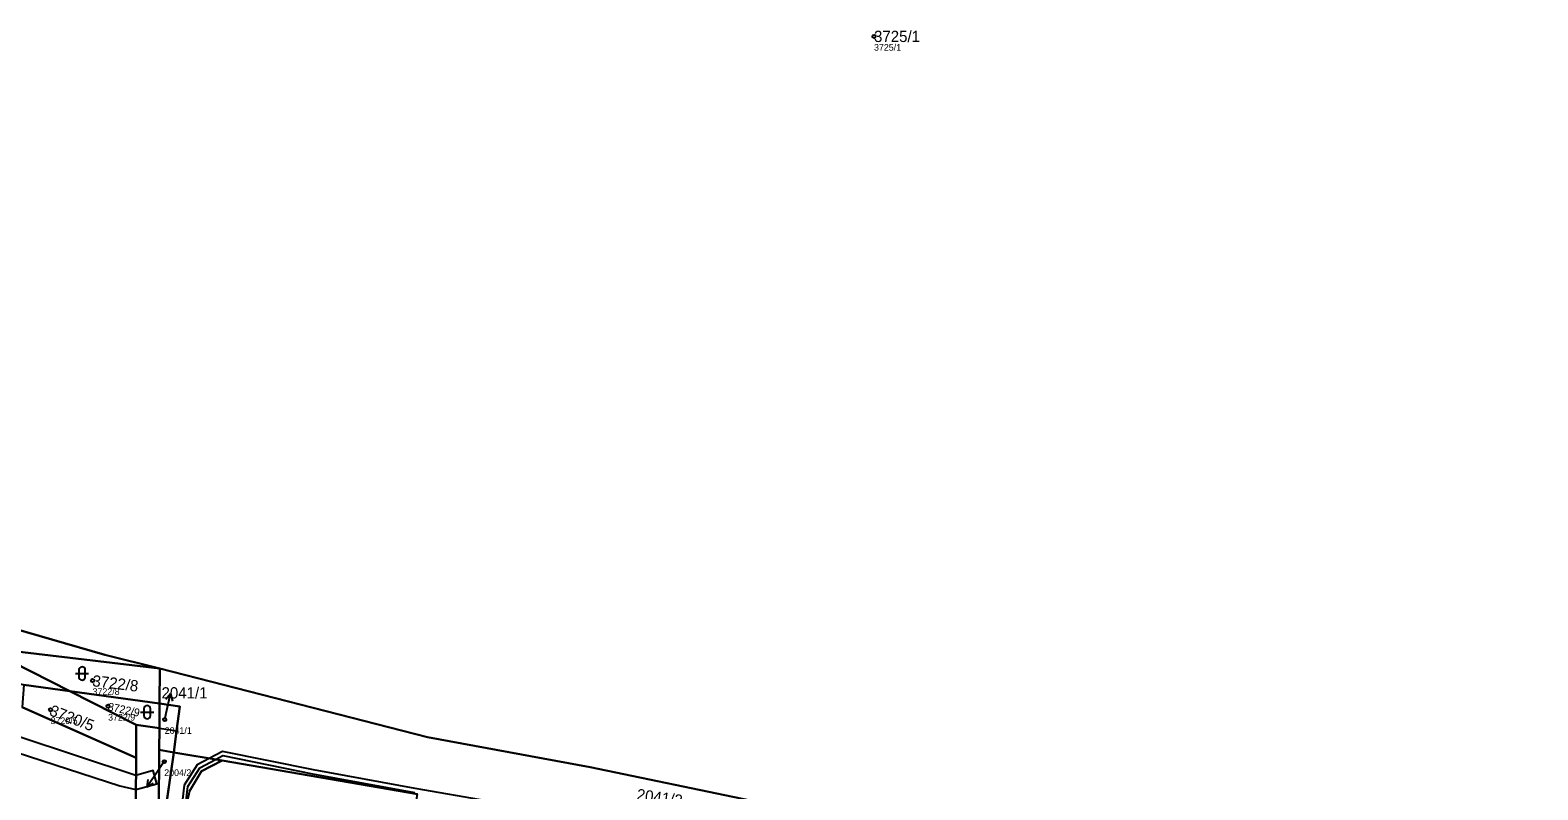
# Model space of a CAD drawing. Extents: x -761174 to -757114, y -1063806 to -1059397.
# Drawn here: x -759790.8 to -759563, y -1060228.8 to -1060114 of the extents above; entities that cross this region are included whole.
import ezdxf

# ---------------------------------------------------------------- set-up
doc = ezdxf.new("R2010")
doc.units = 0
for name, color, linetype in [('Definiční body', 7, 'Continuous'), ('Hranice parcel', 7, 'Continuous'), ('Parcelní čísla', 7, 'Continuous'), ('Polygon parcely', 7, 'Continuous'), ('Pop  PČ popisy', 7, 'Continuous'), ('Vnitřní kresba', 7, 'Continuous'), ('Věcná břemena k části', 7, 'Continuous'), ('Značky kultur', 7, 'Continuous')]:
    doc.layers.add(name, color=color, linetype=linetype)

msp = doc.modelspace()

# ---------------------------------------------------------------- linework, layer by layer
at = {"layer": 'Definiční body'}
for centre in [(-759663.31, -1060114.98), (-759781.38, -1060212.26), (-759787.73, -1060216.66), (-759779.03, -1060216.14), (-759770.48, -1060218.14), (-759770.55, -1060224.5)]:
    msp.add_circle(centre, 0.25, dxfattribs=at)
at = {"layer": 'Hranice parcel'}
for p, q in [((-759784.79, -1060213.87), (-759799.43, -1060206.47)), ((-759771.21, -1060210.43), (-759771.25, -1060215.73)), ((-759791.74, -1060212.92), (-759784.79, -1060213.87)), ((-759774.77, -1060218.94), (-759784.79, -1060213.87)), ((-759784.79, -1060213.87), (-759771.25, -1060215.73)), ((-759771.25, -1060215.73), (-759771.28, -1060219.45)), ((-759774.77, -1060218.94), (-759774.8, -1060223.92)), ((-759771.28, -1060219.45), (-759774.77, -1060218.94)), ((-759771.3, -1060222.72), (-759771.28, -1060219.45)), ((-759769.09, -1060223.1), (-759773.01, -1060250.2)), ((-759771.3, -1060222.72), (-759769.09, -1060223.1)), ((-759769.09, -1060223.1), (-759761.8, -1060224.34)), ((-759732.26, -1060229.41), (-759761.8, -1060224.34))]:
    msp.add_line(p, q, dxfattribs=at)
for points in [[(-759818.32, -1060197.38), (-759795.6, -1060203.76), (-759779.51, -1060208.37), (-759771.21, -1060210.43)], [(-759799.43, -1060206.47), (-759791.96, -1060207.99), (-759771.21, -1060210.43)], [(-759771.21, -1060210.43), (-759730.76, -1060220.79), (-759706.21, -1060225.31), (-759681.98, -1060230.39), (-759652.42, -1060236.15), (-759631.91, -1060239.84), (-759613.32, -1060242.18), (-759592.99, -1060245.99), (-759554.66, -1060253.93), (-759522.28, -1060259.44)], [(-759791.99, -1060216.26), (-759781.01, -1060221.15), (-759774.8, -1060223.92)], [(-759769.09, -1060223.1), (-759768.68, -1060219.83), (-759768.21, -1060216.15), (-759771.25, -1060215.73)], [(-759774.8, -1060223.92), (-759775.13, -1060269.16), (-759780.42, -1060332.6), (-759786.2, -1060397.7), (-759785.56, -1060421.27), (-759781.65, -1060444.45), (-759775.94, -1060467.32), (-759769.26, -1060489.77), (-759769.09, -1060490.08)], [(-759773.01, -1060250.2), (-759771.36, -1060231.79), (-759771.3, -1060222.72)], [(-759761.8, -1060224.34), (-759764.9, -1060225.95), (-759766.72, -1060228.97), (-759767.42, -1060232.08), (-759768.1, -1060241.41), (-759769.03, -1060250.61), (-759768.31, -1060269.75)]]:
    msp.add_lwpolyline(points, dxfattribs=at)
at = {"layer": 'Polygon parcely'}
for points in [[(-759799.43, -1060206.47), (-759791.96, -1060207.99), (-759771.21, -1060210.43), (-759779.51, -1060208.37), (-759795.6, -1060203.76), (-759818.32, -1060197.38), (-759843.85, -1060196.29), (-759877.06, -1060191.44), (-759882.48, -1060193.82), (-759884.11, -1060194.53), (-759851.72, -1060196.83), (-759819.39, -1060201.86)], [(-759784.79, -1060213.87), (-759799.43, -1060206.47), (-759819.39, -1060201.86), (-759830.86, -1060203.26), (-759817.73, -1060204.99), (-759791.74, -1060212.92)], [(-759771.25, -1060215.73), (-759771.21, -1060210.43), (-759791.96, -1060207.99), (-759799.43, -1060206.47), (-759784.79, -1060213.87)], [(-759781.01, -1060221.15), (-759774.8, -1060223.92), (-759774.77, -1060218.94), (-759784.79, -1060213.87), (-759791.74, -1060212.92), (-759791.99, -1060216.26)], [(-759774.77, -1060218.94), (-759771.28, -1060219.45), (-759771.25, -1060215.73), (-759784.79, -1060213.87)], [(-759768.21, -1060216.15), (-759771.25, -1060215.73), (-759771.28, -1060219.45), (-759771.3, -1060222.72), (-759769.09, -1060223.1), (-759768.68, -1060219.83)], [(-759771.3, -1060222.72), (-759771.36, -1060231.79), (-759773.01, -1060250.2), (-759769.09, -1060223.1)], [(-759732.26, -1060229.41), (-759761.8, -1060224.34), (-759764.9, -1060225.95), (-759766.72, -1060228.97), (-759767.42, -1060232.08), (-759768.1, -1060241.41), (-759769.03, -1060250.61), (-759768.31, -1060269.75), (-759739.59, -1060272.24)]]:
    msp.add_lwpolyline(points, close=True, dxfattribs=at)
for points in [[(-759795.6, -1060203.76), (-759779.51, -1060208.37), (-759771.21, -1060210.43), (-759730.76, -1060220.79), (-759706.21, -1060225.31), (-759681.98, -1060230.39), (-759652.42, -1060236.15), (-759631.91, -1060239.84), (-759613.32, -1060242.18), (-759592.99, -1060245.99), (-759554.66, -1060253.93)], [(-759681.98, -1060230.39), (-759706.21, -1060225.31), (-759730.76, -1060220.79), (-759771.21, -1060210.43), (-759771.25, -1060215.73), (-759768.21, -1060216.15), (-759768.68, -1060219.83), (-759769.09, -1060223.1), (-759761.8, -1060224.34), (-759732.26, -1060229.41)], [(-759801.94, -1060499.79), (-759779.04, -1060495.74), (-759776.85, -1060494.49), (-759774.37, -1060493.08), (-759769.09, -1060490.08), (-759769.26, -1060489.77), (-759775.94, -1060467.32), (-759781.65, -1060444.45), (-759785.56, -1060421.27), (-759786.2, -1060397.7), (-759780.42, -1060332.6), (-759775.13, -1060269.16), (-759774.8, -1060223.92), (-759781.01, -1060221.15), (-759791.99, -1060216.26)], [(-759773.71, -1060466.75), (-759778.89, -1060444), (-759781.78, -1060420.86), (-759783.3, -1060397.6), (-759782.84, -1060374.07), (-759777.23, -1060332.8), (-759772.68, -1060290.54), (-759772.32, -1060269.41), (-759773.01, -1060250.2), (-759771.36, -1060231.79), (-759771.3, -1060222.72), (-759771.28, -1060219.45), (-759774.77, -1060218.94), (-759774.8, -1060223.92), (-759775.13, -1060269.16), (-759780.42, -1060332.6), (-759786.2, -1060397.7), (-759785.56, -1060421.27), (-759781.65, -1060444.45), (-759775.94, -1060467.32)], [(-759766.72, -1060228.97), (-759764.9, -1060225.95), (-759761.8, -1060224.34), (-759769.09, -1060223.1), (-759773.01, -1060250.2)]]:
    msp.add_lwpolyline(points, dxfattribs=at)
at = {"layer": 'Pop  PČ popisy'}
for p, q in [((-759769.58, -1060214.26), (-759770.29, -1060215.12)), ((-759770.25, -1060217.18), (-759769.58, -1060214.26)), ((-759769.58, -1060214.26), (-759769.31, -1060215.34)), ((-759770.48, -1060218.14), (-759770.25, -1060217.18)), ((-759771.46, -1060225.83), (-759773.14, -1060228.32)), ((-759770.55, -1060224.5), (-759771.46, -1060225.83)), ((-759773.14, -1060228.32), (-759772.99, -1060227.21)), ((-759773.14, -1060228.32), (-759772.16, -1060227.77))]:
    msp.add_line(p, q, dxfattribs=at)
at = {"layer": 'Vnitřní kresba'}
msp.add_line((-759771.28, -1060219.45), (-759768.68, -1060219.83), dxfattribs=at)
at = {"layer": 'Věcná břemena k části'}
for points in [[(-759792.92, -1060223.07), (-759777.26, -1060228.16), (-759774.83, -1060228.69), (-759771.68, -1060227.85), (-759772.21, -1060225.86), (-759774.82, -1060226.57), (-759792.6, -1060220.69)], [(-759721.6, -1060230.45), (-759732.66, -1060228.57), (-759748.02, -1060225.75), (-759761.76, -1060222.95), (-759763.77, -1060224.01), (-759765.59, -1060224.96), (-759767.54, -1060228.04), (-759768.98, -1060240.67)], [(-759767.42, -1060232.08), (-759766.96, -1060228.24), (-759765.17, -1060225.42), (-759762.79, -1060224.17), (-759761.68, -1060223.59), (-759748.14, -1060226.33), (-759732.76, -1060229.17)]]:
    msp.add_lwpolyline(points, dxfattribs=at)
at = {"layer": 'Značky kultur'}
for p, q in [((-759783.97, -1060211.17), (-759781.97, -1060211.17)), ((-759783.47, -1060210.67), (-759783.47, -1060211.67)), ((-759782.47, -1060211.67), (-759782.47, -1060210.67)), ((-759774.13, -1060217.02), (-759772.13, -1060217.02)), ((-759773.63, -1060216.52), (-759773.63, -1060217.52)), ((-759772.63, -1060217.52), (-759772.63, -1060216.52))]:
    msp.add_line(p, q, dxfattribs=at)
for centre, start, end in [((-759782.97, -1060210.67), 0, 180), ((-759782.97, -1060211.67), 180, 359.9879), ((-759773.13, -1060216.52), 0, 180), ((-759773.13, -1060217.52), 180, 359.9879)]:
    msp.add_arc(centre, 0.5, start, end, dxfattribs=at)

# ---------------------------------------------------------------- texts
at = {"layer": 'Definiční body'}
for s, p in [('3725/1', (-759663.31, -1060117.14)), ('3722/8', (-759781.38, -1060214.42)), ('3722/9', (-759779.03, -1060218.3)), ('3720/5', (-759787.73, -1060218.82)), ('2041/1', (-759770.48, -1060220.3)), ('2004/2', (-759770.55, -1060226.66))]:
    msp.add_text(s, height=1, dxfattribs=at).set_placement(p)
at = {"layer": 'Parcelní čísla'}
for s, p in [('3725/1', (-759663.31, -1060115.83)), ('2041/1', (-759770.96, -1060214.96))]:
    msp.add_text(s, height=1.7, dxfattribs=at).set_placement(p)
for s, height, rotation, p in [('3722/8', 1.7, 353, (-759781.48, -1060213.1)), ('3720/5', 1.7, 339, (-759788.03, -1060217.45)), ('3722/9', 1.19, 348, (-759779.15, -1060216.72)), ('2041/2', 1.7, 352, (-759699.25, -1060230.26))]:
    msp.add_text(s, height=height, rotation=rotation, dxfattribs=at).set_placement(p)

doc.saveas('drawing.dxf')
